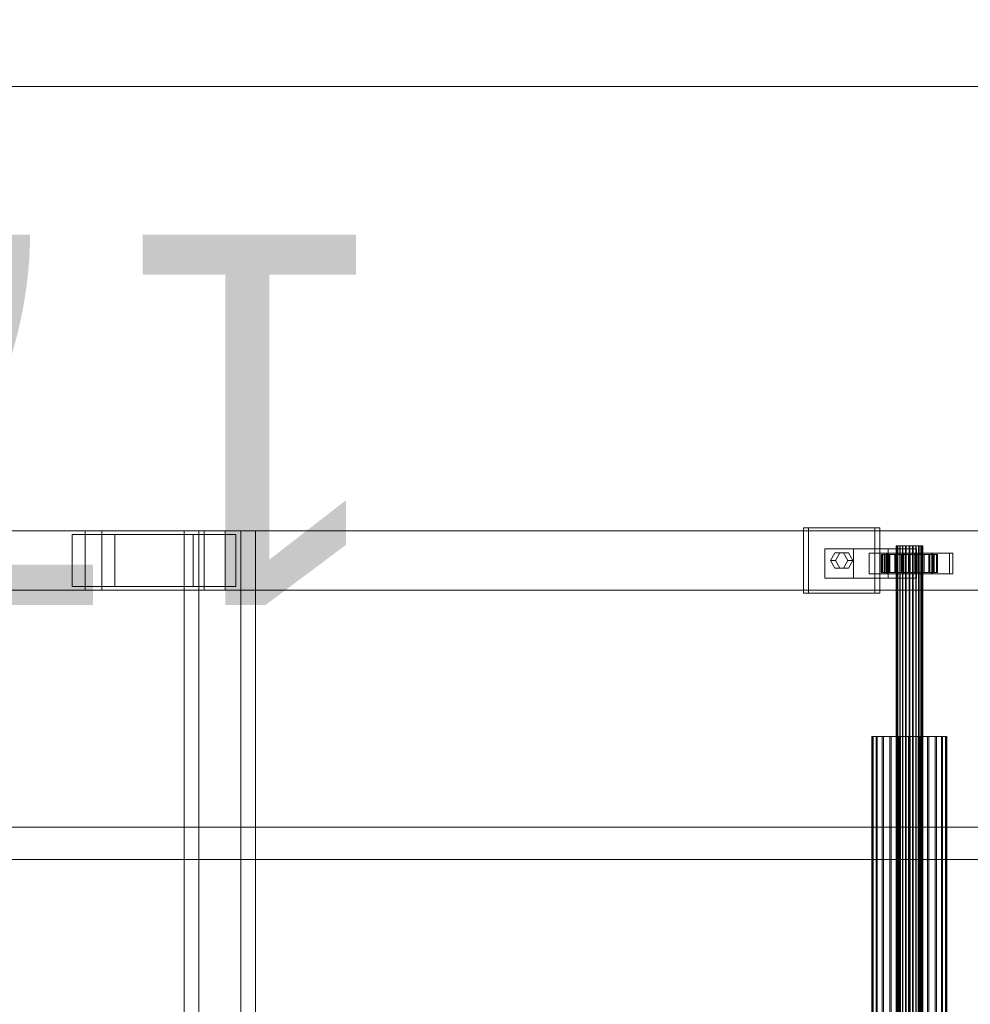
# Model space of a CAD drawing. Header units: millimetres. Extents: x -4395 to 65662, y -65530 to 6847.
# Tile 517 of 656: x 4848 to 5489, y -17870 to -17205. Entities that reach past the tile are written whole.
import ezdxf

# ---------------------------------------------------------------- set-up
doc = ezdxf.new("R2010")
doc.units = ezdxf.units.MM
doc.layers.add('COTAS_P', color=1, linetype='Continuous', lineweight=0)
doc.layers.add('superior_C01', color=7, linetype='Continuous', lineweight=0)
doc.dimstyles.new('R19_100', dxfattribs={"dimtxt": 250, "dimasz": 150, "dimexe": 150, "dimexo": 80, "dimgap": 100, "dimtad": 1, "dimtih": 1, "dimtoh": 1, "dimdsep": 46, "dimcen": 0.09, "dimadec": 0, "dimazin": 0, "dimtfac": 1, "dimtdec": 4, "dimtofl": 0, "dimtmove": 0, "dimatfit": 3, "dimfxl": 1, "dimtolj": 1, "dimtzin": 0, "dimarcsym": 0})

# ---------------------------------------------------------------- blocks, each defined once
blk = doc.blocks.new('DIM_R33_34')
at = {"layer": 'COTAS_P'}
for p, q in [((4250, -17250), (4400, -17205)), ((5950, -17250), (5800, -17205)), ((4250, -18150), (4250, -17250)), ((5950, -17250), (4250, -17250)), ((4250, -17250), (4400, -17295)), ((5950, -17250), (5800, -17295)), ((5950, -18150), (5950, -17250))]:
    blk.add_line(p, q, dxfattribs=at)
blk.add_text('1700 P', height=250, rotation=180, dxfattribs=at).set_placement((5100, -17350))

msp = doc.modelspace()

# ---------------------------------------------------------------- linework, layer by layer
at = {"layer": 'superior_C01'}
for p, q in [((5424.594, -17548), (5376.627, -17548)), ((5376.627, -17548), (5376.627, -17592)), ((5380.014, -17548), (5376.627, -17548)), ((5380.014, -17592), (5380.014, -17548)), ((5380.014, -17548), (5427.981, -17548)), ((5424.594, -17592), (5424.594, -17548)), ((5424.594, -17548), (5427.981, -17548)), ((5427.981, -17548), (5427.981, -17592)), ((4891.593, -17550), (3740.385, -17550)), ((3751.675, -17550), (4902.883, -17550)), ((4972.035, -17550), (3820.827, -17550)), ((3834.94, -17550), (4986.148, -17550)), ((4911.628, -17552.5), (4882.848, -17552.5)), ((4882.848, -17552.5), (4882.848, -17587.5)), ((4964.701, -17552.5), (4882.848, -17552.5)), ((4891.593, -17550), (4891.593, -17590)), ((4902.883, -17550), (4891.593, -17550)), ((6042.801, -17550), (4891.593, -17550)), ((4902.883, -17590), (4902.883, -17550)), ((4902.883, -17550), (6054.091, -17550)), ((4911.628, -17587.5), (4911.628, -17552.5)), ((4911.628, -17552.5), (4993.482, -17552.5)), ((4996.867, -17550), (4958.493, -17550)), ((4958.493, -17550), (4958.493, -18450)), ((4968.372, -17550), (4958.493, -17550)), ((4964.701, -17587.5), (4964.701, -17552.5)), ((4964.701, -17552.5), (4993.482, -17552.5)), ((4968.372, -18450), (4968.372, -17550)), ((4968.372, -17550), (5006.746, -17550)), ((4972.035, -17550), (4972.035, -17590)), ((4986.148, -17550), (4972.035, -17550)), ((6123.243, -17550), (4972.035, -17550)), ((4986.148, -17590), (4986.148, -17550)), ((4986.148, -17550), (6137.356, -17550)), ((4993.482, -17552.5), (4993.482, -17587.5)), ((4996.867, -18450), (4996.867, -17550)), ((4996.867, -17550), (5006.746, -17550)), ((5006.746, -17550), (5006.746, -18450)), ((5410.204, -17562), (5391.017, -17562)), ((5391.017, -17562), (5391.017, -17582)), ((5433.606, -17562), (5391.017, -17562)), ((5410.204, -17582), (5410.204, -17562)), ((5410.204, -17562), (5452.793, -17562)), ((5433.606, -17582), (5433.606, -17562)), ((5433.606, -17562), (5452.793, -17562)), ((5439.25, -17560), (5439.001, -17560)), ((5439.001, -17560), (5439.364, -17560)), ((5439.001, -18440), (5439.001, -17560)), ((5440.096, -17560), (5439.25, -17560)), ((5439.25, -18440), (5439.25, -17560)), ((5439.364, -17560), (5440.315, -17560)), ((5439.364, -18440), (5439.364, -17560)), ((5441.481, -17560), (5440.096, -17560)), ((5440.096, -18440), (5440.096, -17560)), ((5440.315, -17560), (5441.791, -17560)), ((5440.315, -18440), (5440.315, -17560)), ((5443.309, -17560), (5441.481, -17560)), ((5441.481, -18440), (5441.481, -17560)), ((5441.791, -17560), (5443.689, -17560)), ((5441.791, -18440), (5441.791, -17560)), ((5445.458, -17560), (5443.309, -17560)), ((5443.309, -18440), (5443.309, -17560)), ((5443.689, -17560), (5445.881, -17560)), ((5443.689, -18440), (5443.689, -17560)), ((5447.779, -17560), (5445.458, -17560)), ((5445.458, -18440), (5445.458, -17560)), ((5445.881, -17560), (5448.217, -17560)), ((5445.881, -18440), (5445.881, -17560)), ((5450.115, -17560), (5447.779, -17560)), ((5447.779, -18440), (5447.779, -17560)), ((5448.217, -17560), (5450.538, -17560)), ((5448.217, -18440), (5448.217, -17560)), ((5452.307, -17560), (5450.115, -17560)), ((5450.115, -18440), (5450.115, -17560)), ((5450.538, -17560), (5452.686, -17560)), ((5450.538, -18440), (5450.538, -17560)), ((5454.205, -17560), (5452.307, -17560)), ((5452.307, -18440), (5452.307, -17560)), ((5452.686, -17560), (5454.515, -17560)), ((5452.686, -18440), (5452.686, -17560)), ((5452.793, -17562), (5452.793, -17582)), ((5455.68, -17560), (5454.205, -17560)), ((5454.205, -18440), (5454.205, -17560)), ((5454.515, -17560), (5455.899, -17560)), ((5454.515, -18440), (5454.515, -17560)), ((5456.632, -17560), (5455.68, -17560)), ((5455.68, -18440), (5455.68, -17560)), ((5455.899, -17560), (5456.745, -17560)), ((5455.899, -18440), (5455.899, -17560)), ((5456.995, -17560), (5456.632, -17560)), ((5456.632, -17560), (5456.632, -18440)), ((5456.745, -17560), (5456.995, -17560)), ((5456.745, -18440), (5456.745, -17560)), ((5456.995, -18440), (5456.995, -17560)), ((5394.855, -17570), (5397.733, -17564.804)), ((5397.733, -17564.804), (5403.489, -17564.804)), ((5401.12, -17564.804), (5397.733, -17564.804)), ((5401.12, -17564.804), (5398.242, -17570)), ((5406.876, -17564.804), (5401.12, -17564.804)), ((5403.489, -17564.804), (5406.367, -17570)), ((5406.876, -17564.804), (5403.489, -17564.804)), ((5409.754, -17570), (5406.876, -17564.804)), ((5432.477, -17565), (5420.965, -17565)), ((5420.965, -17565), (5420.965, -17579)), ((5432.82, -17565), (5420.965, -17565)), ((5429.531, -17566), (5429.003, -17566)), ((5429.003, -17566), (5439.001, -17566)), ((5429.003, -17578), (5429.003, -17566)), ((5429.003, -17566), (5429.77, -17566)), ((5431.317, -17566), (5429.531, -17566)), ((5429.531, -17566), (5439.25, -17566)), ((5429.531, -17578), (5429.531, -17566)), ((5429.77, -17566), (5439.364, -17566)), ((5429.77, -17578), (5429.77, -17566)), ((5429.77, -17566), (5431.779, -17566)), ((5475.143, -17565), (5431.014, -17565)), ((5431.014, -17565), (5431.014, -17579)), ((5433.272, -17565), (5431.014, -17565)), ((5434.24, -17566), (5431.317, -17566)), ((5431.317, -17566), (5440.096, -17566)), ((5431.317, -17578), (5431.317, -17566)), ((5431.779, -17566), (5440.315, -17566)), ((5431.779, -17578), (5431.779, -17566)), ((5431.779, -17566), (5434.894, -17566)), ((5432.477, -17579), (5432.477, -17565)), ((5432.477, -17565), (5444.332, -17565)), ((5432.82, -17579), (5432.82, -17565)), ((5432.82, -17565), (5444.332, -17565)), ((5433.272, -17579), (5433.272, -17565)), ((5433.272, -17565), (5477.401, -17565)), ((5438.1, -17566), (5434.24, -17566)), ((5434.24, -17566), (5441.481, -17566)), ((5434.24, -17578), (5434.24, -17566)), ((5434.894, -17566), (5441.791, -17566)), ((5434.894, -17578), (5434.894, -17566)), ((5434.894, -17566), (5438.901, -17566)), ((5442.635, -17566), (5438.1, -17566)), ((5438.1, -17566), (5443.309, -17566)), ((5438.1, -17578), (5438.1, -17566)), ((5438.901, -17566), (5443.689, -17566)), ((5438.901, -17578), (5438.901, -17566)), ((5438.901, -17566), (5443.528, -17566)), ((5439.001, -17566), (5439.25, -17566)), ((5439.001, -17566), (5439.001, -17578)), ((5439.364, -17566), (5439.001, -17566)), ((5439.25, -17566), (5440.096, -17566)), ((5439.25, -17566), (5439.25, -17578)), ((5439.364, -17566), (5439.364, -17578)), ((5440.315, -17566), (5439.364, -17566)), ((5440.096, -17566), (5441.481, -17566)), ((5440.096, -17566), (5440.096, -17578)), ((5440.315, -17566), (5440.315, -17578)), ((5441.791, -17566), (5440.315, -17566)), ((5441.481, -17566), (5443.309, -17566)), ((5441.481, -17566), (5441.481, -17578)), ((5441.791, -17566), (5441.791, -17578)), ((5443.689, -17566), (5441.791, -17566)), ((5447.535, -17566), (5442.635, -17566)), ((5442.635, -17566), (5445.458, -17566)), ((5442.635, -17578), (5442.635, -17566)), ((5443.309, -17566), (5445.458, -17566)), ((5443.309, -17566), (5443.309, -17578)), ((5443.528, -17566), (5445.881, -17566)), ((5443.528, -17578), (5443.528, -17566)), ((5443.528, -17566), (5448.46, -17566)), ((5443.689, -17566), (5443.689, -17578)), ((5445.881, -17566), (5443.689, -17566)), ((5444.332, -17565), (5444.332, -17579)), ((5445.458, -17566), (5447.779, -17566)), ((5445.458, -17566), (5445.458, -17578)), ((5445.881, -17566), (5445.881, -17578)), ((5448.217, -17566), (5445.881, -17566)), ((5452.467, -17566), (5447.535, -17566)), ((5447.535, -17566), (5447.779, -17566)), ((5447.535, -17578), (5447.535, -17566)), ((5447.779, -17566), (5450.115, -17566)), ((5447.779, -17566), (5447.779, -17578)), ((5448.46, -17566), (5448.217, -17566)), ((5448.217, -17566), (5448.217, -17578)), ((5450.538, -17566), (5448.217, -17566)), ((5448.46, -17578), (5448.46, -17566)), ((5448.46, -17566), (5453.361, -17566)), ((5452.467, -17566), (5450.115, -17566)), ((5450.115, -17566), (5452.307, -17566)), ((5450.115, -17566), (5450.115, -17578)), ((5453.361, -17566), (5450.538, -17566)), ((5450.538, -17566), (5450.538, -17578)), ((5452.686, -17566), (5450.538, -17566)), ((5463.176, -17565), (5451.664, -17565)), ((5451.664, -17565), (5451.664, -17579)), ((5463.519, -17565), (5451.664, -17565)), ((5457.095, -17566), (5452.307, -17566)), ((5452.307, -17566), (5454.205, -17566)), ((5452.307, -17566), (5452.307, -17578)), ((5457.095, -17566), (5452.467, -17566)), ((5452.467, -17578), (5452.467, -17566)), ((5457.896, -17566), (5452.686, -17566)), ((5452.686, -17566), (5452.686, -17578)), ((5454.515, -17566), (5452.686, -17566)), ((5453.361, -17578), (5453.361, -17566)), ((5453.361, -17566), (5457.896, -17566)), ((5461.102, -17566), (5454.205, -17566)), ((5454.205, -17566), (5455.68, -17566)), ((5454.205, -17566), (5454.205, -17578)), ((5461.756, -17566), (5454.515, -17566)), ((5454.515, -17566), (5454.515, -17578)), ((5455.899, -17566), (5454.515, -17566)), ((5464.216, -17566), (5455.68, -17566)), ((5455.68, -17566), (5456.632, -17566)), ((5455.68, -17566), (5455.68, -17578)), ((5464.679, -17566), (5455.899, -17566)), ((5455.899, -17566), (5455.899, -17578)), ((5456.745, -17566), (5455.899, -17566)), ((5456.632, -17566), (5466.225, -17566)), ((5456.632, -17578), (5456.632, -17566)), ((5456.632, -17566), (5456.995, -17566)), ((5466.465, -17566), (5456.745, -17566)), ((5456.745, -17566), (5456.745, -17578)), ((5456.995, -17566), (5456.745, -17566)), ((5466.992, -17566), (5456.995, -17566)), ((5456.995, -17566), (5456.995, -17578)), ((5461.102, -17566), (5457.095, -17566)), ((5457.095, -17578), (5457.095, -17566)), ((5457.896, -17578), (5457.896, -17566)), ((5457.896, -17566), (5461.756, -17566)), ((5464.216, -17566), (5461.102, -17566)), ((5461.102, -17578), (5461.102, -17566)), ((5461.756, -17578), (5461.756, -17566)), ((5461.756, -17566), (5464.679, -17566)), ((5463.176, -17579), (5463.176, -17565)), ((5463.176, -17565), (5475.031, -17565)), ((5463.519, -17579), (5463.519, -17565)), ((5463.519, -17565), (5475.031, -17565)), ((5466.225, -17566), (5464.216, -17566)), ((5464.216, -17578), (5464.216, -17566)), ((5464.679, -17578), (5464.679, -17566)), ((5464.679, -17566), (5466.465, -17566)), ((5466.225, -17566), (5466.225, -17578)), ((5466.992, -17566), (5466.225, -17566)), ((5466.465, -17578), (5466.465, -17566)), ((5466.465, -17566), (5466.992, -17566)), ((5466.992, -17578), (5466.992, -17566)), ((5475.031, -17565), (5475.031, -17579)), ((5475.143, -17579), (5475.143, -17565)), ((5475.143, -17565), (5477.401, -17565)), ((5477.401, -17565), (5477.401, -17579)), ((5397.733, -17575.196), (5394.855, -17570)), ((5394.855, -17570), (5398.242, -17570)), ((5403.489, -17575.196), (5397.733, -17575.196)), ((5401.12, -17575.196), (5397.733, -17575.196)), ((5398.242, -17570), (5401.12, -17575.196)), ((5401.12, -17575.196), (5406.876, -17575.196)), ((5406.367, -17570), (5403.489, -17575.196)), ((5406.876, -17575.196), (5403.489, -17575.196)), ((5409.754, -17570), (5406.367, -17570)), ((5406.876, -17575.196), (5409.754, -17570)), ((5391.017, -17582), (5410.204, -17582)), ((5391.017, -17582), (5433.606, -17582)), ((5452.793, -17582), (5410.204, -17582)), ((5420.965, -17579), (5432.477, -17579)), ((5420.965, -17579), (5432.82, -17579)), ((5439.001, -17578), (5429.003, -17578)), ((5429.003, -17578), (5429.531, -17578)), ((5429.77, -17578), (5429.003, -17578)), ((5439.25, -17578), (5429.531, -17578)), ((5429.531, -17578), (5431.317, -17578)), ((5439.364, -17578), (5429.77, -17578)), ((5431.779, -17578), (5429.77, -17578)), ((5431.014, -17579), (5475.143, -17579)), ((5431.014, -17579), (5433.272, -17579)), ((5440.096, -17578), (5431.317, -17578)), ((5431.317, -17578), (5434.24, -17578)), ((5440.315, -17578), (5431.779, -17578)), ((5434.894, -17578), (5431.779, -17578)), ((5444.332, -17579), (5432.477, -17579)), ((5444.332, -17579), (5432.82, -17579)), ((5477.401, -17579), (5433.272, -17579)), ((5452.793, -17582), (5433.606, -17582)), ((5441.481, -17578), (5434.24, -17578)), ((5434.24, -17578), (5438.1, -17578)), ((5441.791, -17578), (5434.894, -17578)), ((5438.901, -17578), (5434.894, -17578)), ((5443.309, -17578), (5438.1, -17578)), ((5438.1, -17578), (5442.635, -17578)), ((5443.689, -17578), (5438.901, -17578)), ((5443.528, -17578), (5438.901, -17578)), ((5439.25, -17578), (5439.001, -17578)), ((5439.001, -17578), (5439.364, -17578)), ((5440.096, -17578), (5439.25, -17578)), ((5439.364, -17578), (5440.315, -17578)), ((5441.481, -17578), (5440.096, -17578)), ((5440.315, -17578), (5441.791, -17578)), ((5443.309, -17578), (5441.481, -17578)), ((5441.791, -17578), (5443.689, -17578)), ((5445.458, -17578), (5442.635, -17578)), ((5442.635, -17578), (5447.535, -17578)), ((5445.458, -17578), (5443.309, -17578)), ((5445.881, -17578), (5443.528, -17578)), ((5448.46, -17578), (5443.528, -17578)), ((5443.689, -17578), (5445.881, -17578)), ((5447.779, -17578), (5445.458, -17578)), ((5445.881, -17578), (5448.217, -17578)), ((5447.779, -17578), (5447.535, -17578)), ((5447.535, -17578), (5452.467, -17578)), ((5450.115, -17578), (5447.779, -17578)), ((5448.217, -17578), (5448.46, -17578)), ((5448.217, -17578), (5450.538, -17578)), ((5453.361, -17578), (5448.46, -17578)), ((5452.307, -17578), (5450.115, -17578)), ((5450.115, -17578), (5452.467, -17578)), ((5450.538, -17578), (5453.361, -17578)), ((5450.538, -17578), (5452.686, -17578)), ((5451.664, -17579), (5463.176, -17579)), ((5451.664, -17579), (5463.519, -17579)), ((5454.205, -17578), (5452.307, -17578)), ((5452.307, -17578), (5457.095, -17578)), ((5452.467, -17578), (5457.095, -17578)), ((5452.686, -17578), (5457.896, -17578)), ((5452.686, -17578), (5454.515, -17578)), ((5457.896, -17578), (5453.361, -17578)), ((5455.68, -17578), (5454.205, -17578)), ((5454.205, -17578), (5461.102, -17578)), ((5454.515, -17578), (5461.756, -17578)), ((5454.515, -17578), (5455.899, -17578)), ((5456.632, -17578), (5455.68, -17578)), ((5455.68, -17578), (5464.216, -17578)), ((5455.899, -17578), (5464.679, -17578)), ((5455.899, -17578), (5456.745, -17578)), ((5466.225, -17578), (5456.632, -17578)), ((5456.995, -17578), (5456.632, -17578)), ((5456.745, -17578), (5466.465, -17578)), ((5456.745, -17578), (5456.995, -17578)), ((5456.995, -17578), (5466.992, -17578)), ((5457.095, -17578), (5461.102, -17578)), ((5461.756, -17578), (5457.896, -17578)), ((5461.102, -17578), (5464.216, -17578)), ((5464.679, -17578), (5461.756, -17578)), ((5475.031, -17579), (5463.176, -17579)), ((5475.031, -17579), (5463.519, -17579)), ((5464.216, -17578), (5466.225, -17578)), ((5466.465, -17578), (5464.679, -17578)), ((5466.225, -17578), (5466.992, -17578)), ((5466.992, -17578), (5466.465, -17578)), ((5477.401, -17579), (5475.143, -17579)), ((4882.848, -17587.5), (4911.628, -17587.5)), ((4964.701, -17587.5), (4882.848, -17587.5)), ((4993.482, -17587.5), (4911.628, -17587.5)), ((4993.482, -17587.5), (4964.701, -17587.5)), ((3740.385, -17590), (4891.593, -17590)), ((3751.675, -17590), (4902.883, -17590)), ((3820.827, -17590), (4972.035, -17590)), ((3834.94, -17590), (4986.148, -17590)), ((4891.593, -17590), (4902.883, -17590)), ((4891.593, -17590), (6042.801, -17590)), ((4902.883, -17590), (6054.091, -17590)), ((4972.035, -17590), (4986.148, -17590)), ((4972.035, -17590), (6123.243, -17590)), ((4986.148, -17590), (6137.356, -17590)), ((5376.627, -17592), (5424.594, -17592)), ((5376.627, -17592), (5380.014, -17592)), ((5427.981, -17592), (5380.014, -17592)), ((5427.981, -17592), (5424.594, -17592)), ((5423.311, -17688.85), (5422.605, -17688.85)), ((5422.605, -17688.85), (5423.631, -17688.85)), ((5422.605, -18311.15), (5422.605, -17688.85)), ((5425.698, -17688.85), (5423.311, -17688.85)), ((5423.311, -18311.15), (5423.311, -17688.85)), ((5423.631, -17688.85), (5426.316, -17688.85)), ((5423.631, -18311.15), (5423.631, -17688.85)), ((5429.605, -17688.85), (5425.698, -17688.85)), ((5425.698, -18311.15), (5425.698, -17688.85)), ((5426.316, -17688.85), (5430.48, -17688.85)), ((5426.316, -18311.15), (5426.316, -17688.85)), ((5434.766, -17688.85), (5429.605, -17688.85)), ((5429.605, -18311.15), (5429.605, -17688.85)), ((5430.48, -17688.85), (5435.837, -17688.85)), ((5430.48, -18311.15), (5430.48, -17688.85)), ((5440.829, -17688.85), (5434.766, -17688.85)), ((5434.766, -18311.15), (5434.766, -17688.85)), ((5435.837, -17688.85), (5442.023, -17688.85)), ((5435.837, -18311.15), (5435.837, -17688.85)), ((5447.38, -17688.85), (5440.829, -17688.85)), ((5440.829, -18311.15), (5440.829, -17688.85)), ((5442.023, -17688.85), (5448.616, -17688.85)), ((5442.023, -18311.15), (5442.023, -17688.85)), ((5453.973, -17688.85), (5447.38, -17688.85)), ((5447.38, -18311.15), (5447.38, -17688.85)), ((5448.616, -17688.85), (5455.167, -17688.85)), ((5448.616, -18311.15), (5448.616, -17688.85)), ((5460.159, -17688.85), (5453.973, -17688.85)), ((5453.973, -18311.15), (5453.973, -17688.85)), ((5455.167, -17688.85), (5461.23, -17688.85)), ((5455.167, -18311.15), (5455.167, -17688.85)), ((5465.516, -17688.85), (5460.159, -17688.85)), ((5460.159, -18311.15), (5460.159, -17688.85)), ((5461.23, -17688.85), (5466.39, -17688.85)), ((5461.23, -18311.15), (5461.23, -17688.85)), ((5469.679, -17688.85), (5465.516, -17688.85)), ((5465.516, -18311.15), (5465.516, -17688.85)), ((5466.39, -17688.85), (5470.297, -17688.85)), ((5466.39, -18311.15), (5466.39, -17688.85)), ((5472.365, -17688.85), (5469.679, -17688.85)), ((5469.679, -18311.15), (5469.679, -17688.85)), ((5470.297, -17688.85), (5472.685, -17688.85)), ((5470.297, -18311.15), (5470.297, -17688.85)), ((5473.39, -17688.85), (5472.365, -17688.85)), ((5472.365, -17688.85), (5472.365, -18311.15)), ((5472.685, -17688.85), (5473.39, -17688.85)), ((5472.685, -18311.15), (5472.685, -17688.85)), ((5473.39, -18311.15), (5473.39, -17688.85)), ((1105.699, -17750), (10210.031, -17750)), ((10211.451, -17750), (1107.119, -17750)), ((4716.927, -17771.702), (5657.552, -17771.702)), ((5659.235, -17771.702), (4718.61, -17771.702))]:
    msp.add_line(p, q, dxfattribs=at)

# ---------------------------------------------------------------- dimensions: what is measured, and where the dimension line sits
at = {"layer": 'COTAS_P'}
dim = msp.add_aligned_dim(p1=(5950, -18150), p2=(4250, -18150), distance=-900, text='<> P', dimstyle='R19_100', dxfattribs=at)
dim.commit()
dim.dimension.update_dxf_attribs({"geometry": 'DIM_R33_34', "text_midpoint": (5100, -17250)})

doc.saveas('drawing.dxf')
